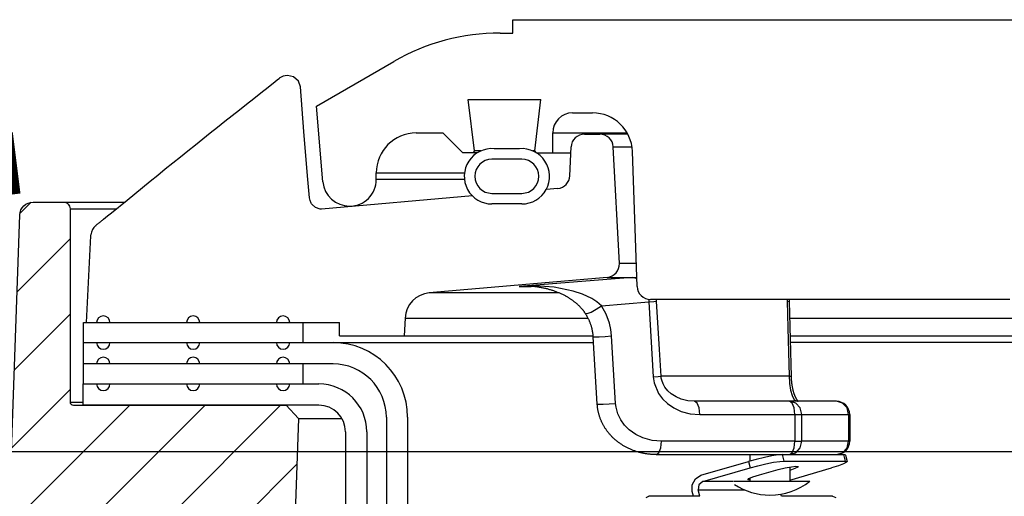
# Model space of a CAD drawing. Extents: x -169 to 7270, y -140 to 2984.
# Tile 277 of 656: x 1557.81 to 1562.43, y 983.81 to 986.04. Entities that reach past the tile are written whole.
import ezdxf

# ---------------------------------------------------------------- set-up
doc = ezdxf.new("R2010")
doc.units = 0
doc.header["$MEASUREMENT"] = 0
for name, color, linetype in [('CONCRETE-HATCH', 2, 'CONTINUOUS'), ('SPILL-BUCKET', 1, 'CONTINUOUS'), ('TANK-SLAB', 6, 'CONTINUOUS')]:
    doc.layers.add(name, color=color, linetype=linetype)
doc.layers.add('FREEZE-LINES', color=8, linetype='CONTINUOUS', plot=False)

msp = doc.modelspace()

# ---------------------------------------------------------------- hatches: boundary and pattern name
at = {"layer": 'CONCRETE-HATCH'}
h = msp.add_hatch(dxfattribs=at)
h.set_pattern_fill('AR-CONC', color=256, scale=2.67, style=0)
h.set_pattern_definition([(50, (-670.49, 12.002), (19.15085, -1.67548), [2.0025, -22.0275]), (355, (-670.49, 12.002), (-3.70466, 20.08353), [1.602, -17.622]), (100.45144, (-668.893, 11.862), (15.44619, 18.40805), [1.70186, -18.7205]), (46.1842, (-670.49, 17.342), (28.49534, -4.41936), [3.00375, -33.04125]), (96.6356, (-668.115, 16.974), (24.95547, 26.00897), [2.5528, -28.08076]), (351.1842, (-670.49, 17.342), (24.95547, 26.00897), [2.403, -26.433]), (21, (-667.82, 16.007), (15.93742, -10.74992), [2.0025, -22.0275]), (326, (-667.82, 16.007), (6.49652, 19.3615), [1.602, -17.622]), (71.45144, (-666.491, 15.111), (22.43394, 8.61158), [1.70186, -18.7205]), (37.5, (-670.489, 12.002), (0.324668, 8.888266), [0, -17.4084, 0, -17.889, 0, -17.68875]), (7.5, (-670.489, 12.002), (7.023957, 10.530793), [0, -10.1994, 0, -17.0079, 0, -6.74175]), (327.5, (-676.4434, 12.002), (14.25306, -0.602215), [0, -6.675, 0, -20.826, 0, -27.6345]), (317.5, (-679.113, 12.002), (15.57107, 2.6728), [0, -8.6775, 0, -13.8306, 0, -19.6245])])
h.paths.add_polyline_path([(1547.46353, 984.84368), (1557.95874, 984.84368), (1557.95874, 978.19533), (1547.46353, 978.19533)])
at = {"layer": 'SPILL-BUCKET'}
h = msp.add_hatch(dxfattribs=at)
h.set_pattern_fill('ANSI31', scale=2, style=0)
h.set_pattern_definition([(45, (6674.2772, -316.10631), (-0.176776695, 0.176776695), [])])
edge = h.paths.add_edge_path()
edge.add_line((1559.06314, 984.23294), (1559.12135, 984.17052))
edge.add_line((1559.12135, 984.17052), (1559.07189, 982.75407))
edge.add_line((1559.07189, 982.75407), (1558.74658, 982.75407))
edge.add_line((1558.74658, 982.75407), (1558.72914, 983.25351))
edge.add_arc((1558.60425, 983.24919), 0.12496, 361.98144, 449.98139)
edge.add_line((1558.60429, 983.37415), (1557.81746, 983.37415))
edge.add_arc((1557.81744, 983.43663), 0.06248, 178.01926, 270.01928, ccw=False)
edge.add_line((1557.755, 983.43879), (1557.81389, 985.12513))
edge.add_arc((1557.87633, 985.12293), 0.06248, 449.98138, 537.98136, ccw=False)
edge.add_line((1557.87635, 985.18541), (1558.01818, 985.18541))
edge.add_arc((1558.01817, 985.15417), 0.03124, 359.98043, 449.98043, ccw=False)
edge.add_line((1558.04941, 985.15416), (1558.04941, 984.24793))
edge.add_arc((1558.06472, 984.24824), 0.01531, 181.18722, 271.18722)
edge.add_line((1558.06504, 984.23294), (1559.06314, 984.23294))

# ---------------------------------------------------------------- linework, layer by layer
at = {"layer": 'FREEZE-LINES', "linetype": 'Continuous'}
msp.add_line((1931.90631, 984.01471), (1465.74807, 984.01471), dxfattribs=at)
at = {"layer": 'SPILL-BUCKET', "linetype": 'Continuous'}
for p, q in [((1560.12612, 986.04108), (1564.31076, 986.04108)), ((1560.12612, 985.97862), (1560.12612, 986.04108)), ((1560.06763, 985.97862), (1560.12612, 985.97862)), ((1559.20487, 985.63511), (1559.56797, 985.84474)), ((1559.23588, 985.28071), (1559.20487, 985.63511)), ((1559.91757, 985.66634), (1560.25872, 985.66634)), ((1559.94715, 985.42541), (1559.91757, 985.66634)), ((1560.22914, 985.42541), (1560.25872, 985.66634)), ((1560.40718, 985.60388), (1560.50018, 985.60388)), ((1559.6733, 985.51019), (1559.79822, 985.51019)), ((1559.8919, 985.41651), (1559.79822, 985.51019)), ((1560.31349, 985.51019), (1560.32068, 985.51019)), ((1560.31349, 985.41651), (1560.31349, 985.51019)), ((1560.32068, 985.51019), (1560.34225, 985.51019)), ((1560.34225, 985.51019), (1560.37813, 985.51019)), ((1560.37813, 985.51019), (1560.66245, 985.51019)), ((1559.95945, 985.41651), (1559.8919, 985.41651)), ((1559.94715, 985.42541), (1559.93825, 985.41651)), ((1559.95441, 985.42541), (1559.94715, 985.42541)), ((1559.97617, 985.42541), (1559.95441, 985.42541)), ((1560.15794, 985.43606), (1560.03933, 985.43606)), ((1560.22914, 985.42541), (1560.2211, 985.42541)), ((1560.23804, 985.41651), (1560.22914, 985.42541)), ((1560.23783, 985.41651), (1560.39871, 985.41651)), ((1560.70955, 984.78975), (1560.68744, 985.42305)), ((1560.16859, 985.38653), (1560.02868, 985.38653)), ((1559.48593, 985.29159), (1559.48593, 985.32282)), ((1559.48593, 985.32282), (1559.49247, 985.32282)), ((1559.49246, 985.29159), (1559.48593, 985.29159)), ((1560.02868, 985.22664), (1560.16859, 985.22664)), ((1560.16859, 985.17667), (1560.02868, 985.17667)), ((1562.45788, 984.72948), (1560.77197, 984.72948))]:
    msp.add_line(p, q, dxfattribs=at)
at = {"layer": 'SPILL-BUCKET', "color": 1, "linetype": 'Continuous'}
for p, q in [((1559.09827, 985.77237), (1559.06977, 985.77935)), ((1559.12041, 985.75301), (1559.09827, 985.77237)), ((1558.97812, 985.7244), (1559.01133, 985.75045)), ((1559.01133, 985.75045), (1559.02131, 985.75826)), ((1559.02131, 985.75826), (1559.03128, 985.76606)), ((1559.13124, 985.72558), (1559.12041, 985.75301)), ((1559.14603, 985.51678), (1559.13124, 985.72558)), ((1558.91142, 985.6719), (1558.94494, 985.69831)), ((1558.94494, 985.69831), (1558.97812, 985.7244)), ((1558.84407, 985.6187), (1558.87792, 985.64547)), ((1558.87792, 985.64547), (1558.91142, 985.6719)), ((1558.77604, 985.56474), (1558.81024, 985.5919)), ((1558.81024, 985.5919), (1558.84407, 985.6187)), ((1558.74187, 985.53756), (1558.77604, 985.56474)), ((1558.67276, 985.48243), (1558.7073, 985.51001)), ((1558.7073, 985.51001), (1558.74187, 985.53756)), ((1559.16373, 985.30816), (1559.14603, 985.51678)), ((1560.46226, 985.50395), (1560.53528, 985.50395)), ((1558.60262, 985.42627), (1558.63767, 985.45436)), ((1558.63767, 985.45436), (1558.67276, 985.48243)), ((1558.56729, 985.3979), (1558.60262, 985.42627)), ((1560.39395, 985.30884), (1560.39986, 985.44421)), ((1560.62631, 984.89796), (1560.59765, 985.44476)), ((1558.4964, 985.34082), (1558.53199, 985.3695)), ((1558.53199, 985.3695), (1558.56729, 985.3979)), ((1558.42499, 985.2831), (1558.46084, 985.31211)), ((1558.46084, 985.31211), (1558.4964, 985.34082)), ((1558.38917, 985.25407), (1558.42499, 985.2831)), ((1559.17349, 985.20585), (1559.16373, 985.30816)), ((1558.31693, 985.19538), (1558.35303, 985.22474)), ((1558.35303, 985.22474), (1558.38917, 985.25407)), ((1560.337, 985.24934), (1560.28276, 985.2446)), ((1558.2441, 985.13599), (1558.31693, 985.19538)), ((1559.17566, 985.19303), (1559.17349, 985.20585)), ((1559.18084, 985.18074), (1559.17566, 985.19303)), ((1559.1827, 985.1777), (1559.18084, 985.18074)), ((1559.1848, 985.17472), (1559.1827, 985.1777)), ((1559.20042, 985.16033), (1559.1848, 985.17472)), ((1559.93718, 985.21436), (1559.22866, 985.15238)), ((1558.2255, 985.12078), (1558.2441, 985.13599)), ((1559.22264, 985.15246), (1559.20042, 985.16033)), ((1559.22866, 985.15238), (1559.22264, 985.15246)), ((1558.17202, 985.07715), (1558.1738, 985.07859)), ((1558.1738, 985.07859), (1558.17561, 985.08005)), ((1558.17561, 985.08005), (1558.17748, 985.08157)), ((1558.17748, 985.08157), (1558.17938, 985.08311)), ((1558.17938, 985.08311), (1558.18136, 985.08471)), ((1558.18136, 985.08471), (1558.18336, 985.08634)), ((1558.18336, 985.08634), (1558.18546, 985.08804)), ((1558.18546, 985.08804), (1558.18757, 985.08976)), ((1558.18757, 985.08976), (1558.18975, 985.09154)), ((1558.18975, 985.09154), (1558.19195, 985.09332)), ((1558.19195, 985.09332), (1558.19419, 985.09515)), ((1558.19419, 985.09515), (1558.19645, 985.09699)), ((1558.19645, 985.09699), (1558.19877, 985.09889)), ((1558.19877, 985.09889), (1558.20111, 985.1008)), ((1558.20111, 985.1008), (1558.20351, 985.10276)), ((1558.20351, 985.10276), (1558.20593, 985.10474)), ((1558.20593, 985.10474), (1558.20642, 985.10515)), ((1558.20642, 985.10515), (1558.20692, 985.10555)), ((1558.20691, 985.10555), (1558.2255, 985.12078)), ((1558.1475, 985.03144), (1558.14754, 985.03199)), ((1558.14754, 985.03199), (1558.14759, 985.03255)), ((1558.17059, 985.07599), (1558.1713, 985.07656)), ((1558.1713, 985.07656), (1558.17202, 985.07715)), ((1558.12748, 984.62017), (1558.14713, 985.02718)), ((1558.14713, 985.02718), (1558.14728, 985.02891)), ((1558.14728, 985.02891), (1558.14739, 985.03015)), ((1558.14739, 985.03015), (1558.1475, 985.03144)), ((1560.56938, 984.83247), (1559.73463, 984.75944)), ((1558.11187, 984.62017), (1559.31417, 984.62017)), ((1558.11187, 984.33287), (1558.11187, 984.62017)), ((1559.31417, 984.55771), (1559.31417, 984.62017)), ((1559.62078, 984.64154), (1559.61638, 984.55771)), ((1558.11187, 984.52649), (1559.28339, 984.52649)), ((1559.31417, 984.55771), (1559.61638, 984.55771)), ((1559.28339, 984.42655), (1558.11187, 984.42655)), ((1558.11185, 984.23294), (1558.11185, 984.33287)), ((1558.11185, 984.33287), (1559.21674, 984.33287)), ((1559.21674, 984.23294), (1558.11185, 984.23294)), ((1559.53322, 984.17672), (1559.53322, 983.74985)), ((1559.63315, 984.17672), (1559.63315, 983.74985)), ((1559.34165, 984.10802), (1559.34165, 969.91046)), ((1559.44159, 984.10802), (1559.44159, 969.91046))]:
    msp.add_line(p, q, dxfattribs=at)
at = {"layer": 'SPILL-BUCKET', "color": 7}
for p, q in [((1560.66579, 985.50395), (1560.53528, 985.50395)), ((1560.59765, 985.44476), (1560.68541, 985.44476)), ((1558.01818, 985.18541), (1558.30471, 985.18541)), ((1558.04941, 985.15418), (1558.26641, 985.15418)), ((1560.70574, 984.89796), (1560.62631, 984.89796)), ((1560.56938, 984.83247), (1560.70806, 984.83247)), ((1560.34322, 984.75944), (1559.73461, 984.75944)), ((1559.62078, 984.64154), (1560.47958, 984.64154)), ((1559.28339, 984.52649), (1560.50542, 984.52649)), ((1559.61638, 984.55771), (1560.50358, 984.55771)), ((1558.04941, 984.24793), (1558.11185, 984.24793)), ((1559.12135, 984.17052), (1559.3249, 984.17052))]:
    msp.add_line(p, q, dxfattribs=at)
at = {"layer": 'SPILL-BUCKET', "color": 7, "linetype": 'Continuous'}
for p, q in [((1559.49247, 985.32282), (1559.89979, 985.32282)), ((1559.89964, 985.29159), (1559.49246, 985.29159)), ((1559.14242, 984.52649), (1559.14242, 984.62017)), ((1561.42505, 984.64154), (1572.62326, 984.64154)), ((1561.42714, 984.55771), (1572.62766, 984.55771)), ((1572.7836, 984.52649), (1561.42746, 984.52649)), ((1559.14242, 984.33287), (1559.14242, 984.42655))]:
    msp.add_line(p, q, dxfattribs=at)
at = {"layer": 'SPILL-BUCKET', "color": 8, "linetype": 'Continuous'}
for p, q in [((1560.5279, 984.82001), (1560.15652, 984.79027)), ((1560.68628, 984.83247), (1560.5279, 984.82001)), ((1560.68628, 984.83247), (1560.69884, 984.83106)), ((1560.69884, 984.83106), (1560.70824, 984.82706)), ((1560.15709, 984.79031), (1560.15652, 984.79027)), ((1560.15652, 984.79027), (1560.15695, 984.7903)), ((1560.15652, 984.79027), (1560.18229, 984.79027)), ((1560.15695, 984.7903), (1560.1889, 984.79026)), ((1560.22923, 984.79248), (1560.15709, 984.79031)), ((1560.18229, 984.79027), (1560.21208, 984.79027)), ((1560.19116, 984.79116), (1560.18895, 984.79118)), ((1560.19336, 984.79113), (1560.19116, 984.79116)), ((1560.19759, 984.79102), (1560.19336, 984.79113)), ((1560.20183, 984.79085), (1560.19759, 984.79102)), ((1560.20606, 984.79065), (1560.20183, 984.79085)), ((1560.21029, 984.79041), (1560.20606, 984.79065)), ((1560.2145, 984.79012), (1560.21029, 984.79041)), ((1560.21873, 984.78979), (1560.2145, 984.79012)), ((1560.22293, 984.78942), (1560.21873, 984.78979)), ((1560.22714, 984.789), (1560.22293, 984.78942)), ((1560.23133, 984.78855), (1560.22714, 984.789)), ((1560.3199, 984.78597), (1560.22923, 984.79248)), ((1560.23553, 984.78804), (1560.23133, 984.78855)), ((1560.23956, 984.78752), (1560.23553, 984.78804)), ((1560.2436, 984.78696), (1560.23956, 984.78752)), ((1560.24786, 984.78633), (1560.2436, 984.78696)), ((1560.25212, 984.78564), (1560.24786, 984.78633)), ((1560.2563, 984.78493), (1560.25212, 984.78564)), ((1560.26049, 984.78418), (1560.2563, 984.78493)), ((1560.26459, 984.7834), (1560.26049, 984.78418)), ((1560.26869, 984.78258), (1560.26459, 984.7834)), ((1560.27271, 984.78173), (1560.26869, 984.78258)), ((1560.27673, 984.78084), (1560.27271, 984.78173)), ((1560.28067, 984.77993), (1560.27673, 984.78084)), ((1560.28461, 984.77897), (1560.28067, 984.77993)), ((1560.28849, 984.77799), (1560.28461, 984.77897)), ((1560.29236, 984.77697), (1560.28849, 984.77799)), ((1560.29617, 984.77592), (1560.29236, 984.77697)), ((1560.29998, 984.77483), (1560.29617, 984.77592)), ((1560.30373, 984.77372), (1560.29998, 984.77483)), ((1560.30747, 984.77257), (1560.30373, 984.77372)), ((1560.31116, 984.77139), (1560.30747, 984.77257)), ((1560.31485, 984.77018), (1560.31116, 984.77139)), ((1560.31849, 984.76894), (1560.31485, 984.77018)), ((1560.32213, 984.76766), (1560.31849, 984.76894)), ((1560.41011, 984.76771), (1560.3199, 984.78597)), ((1560.32571, 984.76636), (1560.32213, 984.76766)), ((1560.3293, 984.76503), (1560.32571, 984.76636)), ((1560.33302, 984.76359), (1560.3293, 984.76503)), ((1560.33675, 984.76212), (1560.33302, 984.76359)), ((1560.34024, 984.76069), (1560.33675, 984.76212)), ((1560.34374, 984.75922), (1560.34024, 984.76069)), ((1560.34714, 984.75776), (1560.34374, 984.75922)), ((1560.35054, 984.75625), (1560.34714, 984.75776)), ((1560.35386, 984.75474), (1560.35054, 984.75625)), ((1560.35718, 984.75319), (1560.35386, 984.75474)), ((1560.45383, 984.7531), (1560.41011, 984.76771)), ((1560.36041, 984.75163), (1560.35718, 984.75319)), ((1560.36364, 984.75004), (1560.36041, 984.75163)), ((1560.36678, 984.74845), (1560.36364, 984.75004)), ((1560.36993, 984.74682), (1560.36678, 984.74845)), ((1560.37299, 984.7452), (1560.36993, 984.74682)), ((1560.37605, 984.74353), (1560.37299, 984.7452)), ((1560.37869, 984.74206), (1560.37605, 984.74353)), ((1560.38133, 984.74056), (1560.37869, 984.74206)), ((1560.38387, 984.73908), (1560.38133, 984.74056)), ((1560.3864, 984.73758), (1560.38387, 984.73908)), ((1560.38932, 984.73581), (1560.3864, 984.73758)), ((1560.39223, 984.734), (1560.38932, 984.73581)), ((1560.39498, 984.73226), (1560.39223, 984.734)), ((1560.39773, 984.73048), (1560.39498, 984.73226)), ((1560.40033, 984.72875), (1560.39773, 984.73048)), ((1560.40292, 984.72698), (1560.40033, 984.72875)), ((1560.4054, 984.72526), (1560.40292, 984.72698)), ((1560.40786, 984.72351), (1560.4054, 984.72526)), ((1560.41023, 984.72179), (1560.40786, 984.72351)), ((1560.41259, 984.72003), (1560.41023, 984.72179)), ((1560.41486, 984.7183), (1560.41259, 984.72003)), ((1560.41712, 984.71655), (1560.41486, 984.7183)), ((1560.41932, 984.71481), (1560.41712, 984.71655)), ((1560.4215, 984.71303), (1560.41932, 984.71481)), ((1560.42346, 984.71141), (1560.4215, 984.71303)), ((1560.42542, 984.70976), (1560.42346, 984.71141)), ((1560.4273, 984.70814), (1560.42542, 984.70976)), ((1560.49647, 984.73311), (1560.45383, 984.7531)), ((1560.52013, 984.71804), (1560.49647, 984.73311)), ((1560.54177, 984.6996), (1560.52013, 984.71804)), ((1560.54177, 984.6996), (1560.76438, 984.71701)), ((1560.76304, 984.73012), (1560.76386, 984.72394)), ((1560.76386, 984.72394), (1560.76438, 984.71701)), ((1560.76438, 984.71701), (1560.78772, 984.71884)), ((1560.76438, 984.71701), (1560.78555, 984.36633)), ((1560.78772, 984.71884), (1560.80097, 984.72028)), ((1560.80097, 984.72028), (1560.80004, 984.72927)), ((1560.81459, 984.49424), (1560.80097, 984.72028)), ((1561.41413, 984.72946), (1561.41421, 984.72028)), ((1561.41421, 984.72028), (1561.42084, 984.71952)), ((1561.41421, 984.72028), (1561.41735, 984.59563)), ((1561.42084, 984.71952), (1561.42313, 984.71857)), ((1561.42307, 984.72717), (1561.42306, 984.72507)), ((1561.42306, 984.72507), (1561.42306, 984.72297)), ((1561.42306, 984.72297), (1561.42308, 984.72087)), ((1561.42311, 984.72948), (1561.42307, 984.72717)), ((1561.42308, 984.72087), (1561.42312, 984.71876)), ((1561.42312, 984.71876), (1561.42313, 984.71867)), ((1561.42313, 984.71867), (1561.42313, 984.71857)), ((1561.42313, 984.71857), (1561.42751, 984.54323)), ((1560.42918, 984.7065), (1560.4273, 984.70814)), ((1560.43131, 984.7046), (1560.42918, 984.7065)), ((1560.43343, 984.70266), (1560.43131, 984.7046)), ((1560.4354, 984.70083), (1560.43343, 984.70266)), ((1560.43735, 984.69896), (1560.4354, 984.70083)), ((1560.43917, 984.69719), (1560.43735, 984.69896)), ((1560.44098, 984.69538), (1560.43917, 984.69719)), ((1560.44268, 984.69365), (1560.44098, 984.69538)), ((1560.44437, 984.69189), (1560.44268, 984.69365)), ((1560.44596, 984.6902), (1560.44437, 984.69189)), ((1560.44755, 984.68848), (1560.44596, 984.6902)), ((1560.44905, 984.68681), (1560.44755, 984.68848)), ((1560.45054, 984.68511), (1560.44905, 984.68681)), ((1560.45196, 984.68346), (1560.45054, 984.68511)), ((1560.45338, 984.68177), (1560.45196, 984.68346)), ((1560.45473, 984.68013), (1560.45338, 984.68177)), ((1560.45607, 984.67846), (1560.45473, 984.68013)), ((1560.45737, 984.67682), (1560.45607, 984.67846)), ((1560.45865, 984.67516), (1560.45737, 984.67682)), ((1560.45988, 984.67351), (1560.45865, 984.67516)), ((1560.46111, 984.67185), (1560.45988, 984.67351)), ((1560.46231, 984.67018), (1560.46111, 984.67185)), ((1560.4635, 984.66848), (1560.46231, 984.67018)), ((1560.46465, 984.66683), (1560.4635, 984.66848)), ((1560.46578, 984.66513), (1560.46465, 984.66683)), ((1560.46581, 984.66509), (1560.46578, 984.66513)), ((1560.46584, 984.66505), (1560.46581, 984.66509)), ((1560.46606, 984.6647), (1560.46583, 984.66504)), ((1560.46584, 984.66505), (1560.4751, 984.66355)), ((1560.46629, 984.66436), (1560.46606, 984.6647)), ((1560.468, 984.66175), (1560.46629, 984.66436)), ((1560.4751, 984.66355), (1560.49377, 984.67)), ((1560.49377, 984.67), (1560.51776, 984.68297)), ((1560.51776, 984.68297), (1560.54177, 984.6996)), ((1560.56419, 984.65956), (1560.54177, 984.6996)), ((1560.46967, 984.6591), (1560.468, 984.66175)), ((1560.47132, 984.65641), (1560.46967, 984.6591)), ((1560.47294, 984.6537), (1560.47132, 984.65641)), ((1560.4745, 984.65099), (1560.47294, 984.6537)), ((1560.47604, 984.64825), (1560.4745, 984.65099)), ((1560.47752, 984.64553), (1560.47604, 984.64825)), ((1560.47897, 984.64278), (1560.47752, 984.64553)), ((1560.48037, 984.64003), (1560.47897, 984.64278)), ((1560.48174, 984.63727), (1560.48037, 984.64003)), ((1560.48306, 984.63451), (1560.48174, 984.63727)), ((1560.48434, 984.63173), (1560.48306, 984.63451)), ((1560.48558, 984.62895), (1560.48434, 984.63173)), ((1560.48679, 984.62614), (1560.48558, 984.62895)), ((1560.48793, 984.62337), (1560.48679, 984.62614)), ((1560.48905, 984.62058), (1560.48793, 984.62337)), ((1560.49012, 984.61778), (1560.48905, 984.62058)), ((1560.49116, 984.61496), (1560.49012, 984.61778)), ((1560.57989, 984.61728), (1560.56419, 984.65956)), ((1560.58661, 984.58762), (1560.57989, 984.61728)), ((1560.49216, 984.61212), (1560.49116, 984.61496)), ((1560.49312, 984.60928), (1560.49216, 984.61212)), ((1560.49404, 984.60643), (1560.49312, 984.60928)), ((1560.49493, 984.60356), (1560.49404, 984.60643)), ((1560.49577, 984.60071), (1560.49493, 984.60356)), ((1560.49657, 984.59785), (1560.49577, 984.60071)), ((1560.49732, 984.595), (1560.49657, 984.59785)), ((1560.49804, 984.59214), (1560.49732, 984.595)), ((1560.49872, 984.58927), (1560.49804, 984.59214)), ((1560.49935, 984.58639), (1560.49872, 984.58927)), ((1560.49995, 984.58352), (1560.49935, 984.58639)), ((1560.50051, 984.58063), (1560.49995, 984.58352)), ((1560.50103, 984.57776), (1560.50051, 984.58063)), ((1560.50151, 984.57487), (1560.50103, 984.57776)), ((1560.50194, 984.57199), (1560.50151, 984.57487)), ((1560.50234, 984.56911), (1560.50194, 984.57199)), ((1560.59002, 984.55774), (1560.58661, 984.58762)), ((1561.41735, 984.59563), (1561.42306, 984.3696)), ((1560.5027, 984.56622), (1560.50234, 984.56911)), ((1560.50302, 984.56333), (1560.5027, 984.56622)), ((1560.5033, 984.56043), (1560.50302, 984.56333)), ((1560.50353, 984.55753), (1560.5033, 984.56043)), ((1560.50365, 984.55578), (1560.50353, 984.55753)), ((1560.50375, 984.55403), (1560.50365, 984.55578)), ((1560.50377, 984.55403), (1560.51118, 984.55374)), ((1560.51318, 984.39587), (1560.50378, 984.55403)), ((1560.51118, 984.55374), (1560.53154, 984.5544)), ((1560.53154, 984.5544), (1560.56007, 984.55585)), ((1560.56007, 984.55585), (1560.59002, 984.55774)), ((1560.60884, 984.24141), (1560.59002, 984.55774)), ((1561.42751, 984.54323), (1561.4319, 984.36789)), ((1560.8221, 984.3696), (1560.81459, 984.49424)), ((1560.5226, 984.2377), (1560.51318, 984.39587)), ((1560.78555, 984.36633), (1560.80884, 984.36815)), ((1560.78555, 984.36633), (1560.78976, 984.33807)), ((1560.80884, 984.36815), (1560.8221, 984.3696)), ((1560.89281, 984.3696), (1560.8221, 984.3696)), ((1560.82319, 984.36001), (1560.8221, 984.3696)), ((1560.82513, 984.35076), (1560.82319, 984.36001)), ((1560.83144, 984.33299), (1560.82513, 984.35076)), ((1560.97558, 984.3696), (1560.89281, 984.3696)), ((1561.07023, 984.3696), (1560.97558, 984.3696)), ((1561.17652, 984.3696), (1561.07023, 984.3696)), ((1561.29422, 984.3696), (1561.17652, 984.3696)), ((1561.42306, 984.3696), (1561.29422, 984.3696)), ((1561.42306, 984.3696), (1561.42467, 984.33891)), ((1561.42306, 984.3696), (1561.42963, 984.36883)), ((1561.42963, 984.36883), (1561.43189, 984.36789)), ((1561.4319, 984.36789), (1561.43193, 984.36661)), ((1561.43193, 984.36661), (1561.43197, 984.36534)), ((1561.43197, 984.36534), (1561.43205, 984.36313)), ((1561.43205, 984.36313), (1561.43214, 984.36093)), ((1561.43214, 984.36093), (1561.43225, 984.35874)), ((1561.43225, 984.35874), (1561.43237, 984.35655)), ((1561.43237, 984.35655), (1561.43251, 984.35438)), ((1561.43251, 984.35438), (1561.43267, 984.35222)), ((1561.43267, 984.35222), (1561.43283, 984.35006)), ((1561.43283, 984.35006), (1561.43301, 984.34791)), ((1561.43301, 984.34791), (1561.43321, 984.34576)), ((1561.43321, 984.34576), (1561.43341, 984.34362)), ((1561.43341, 984.34362), (1561.43364, 984.34148)), ((1561.43364, 984.34148), (1561.43388, 984.33936)), ((1561.43388, 984.33936), (1561.43413, 984.33723)), ((1560.78976, 984.33807), (1560.81059, 984.28813)), ((1560.84009, 984.31747), (1560.83144, 984.33299)), ((1560.85393, 984.30021), (1560.84009, 984.31747)), ((1560.86951, 984.28625), (1560.85393, 984.30021)), ((1561.42467, 984.33891), (1561.42514, 984.33411)), ((1561.42514, 984.33411), (1561.42981, 984.3036)), ((1561.42981, 984.3036), (1561.4369, 984.2782)), ((1561.43413, 984.33723), (1561.4344, 984.33512)), ((1561.4344, 984.33512), (1561.43467, 984.33307)), ((1561.43467, 984.33307), (1561.43495, 984.33103)), ((1561.43495, 984.33103), (1561.43526, 984.32893)), ((1561.43526, 984.32893), (1561.43559, 984.32685)), ((1561.43559, 984.32685), (1561.43592, 984.32478)), ((1561.43592, 984.32478), (1561.43627, 984.32273)), ((1561.43627, 984.32273), (1561.43663, 984.32072)), ((1561.43663, 984.32072), (1561.437, 984.31874)), ((1561.437, 984.31874), (1561.43737, 984.3168)), ((1561.43737, 984.3168), (1561.43776, 984.31488)), ((1561.43776, 984.31488), (1561.43816, 984.31297)), ((1561.43816, 984.31297), (1561.43857, 984.31108)), ((1561.43857, 984.31108), (1561.43899, 984.30918)), ((1561.43899, 984.30918), (1561.43943, 984.30731)), ((1561.43943, 984.30731), (1561.43988, 984.30544)), ((1561.43988, 984.30544), (1561.44034, 984.30361)), ((1561.44034, 984.30361), (1561.44081, 984.30179)), ((1561.44081, 984.30179), (1561.4413, 984.29999)), ((1561.4413, 984.29999), (1561.44179, 984.29821)), ((1561.44179, 984.29821), (1561.44229, 984.29646)), ((1561.44229, 984.29646), (1561.4428, 984.29472)), ((1561.4428, 984.29472), (1561.44332, 984.29301)), ((1561.44332, 984.29301), (1561.44385, 984.29132)), ((1560.81059, 984.28813), (1560.82925, 984.26293)), ((1560.82925, 984.26293), (1560.85146, 984.24131)), ((1560.89262, 984.27158), (1560.86951, 984.28625)), ((1560.91675, 984.26134), (1560.89262, 984.27158)), ((1560.94815, 984.25365), (1560.91675, 984.26134)), ((1560.97953, 984.25122), (1560.94815, 984.25365)), ((1561.42502, 984.25122), (1560.97953, 984.25122)), ((1560.99148, 984.24285), (1560.97953, 984.25122)), ((1561.64423, 984.25122), (1561.42502, 984.25122)), ((1561.43697, 984.24285), (1561.42502, 984.25122)), ((1561.45387, 984.24285), (1561.42502, 984.25122)), ((1561.4369, 984.2782), (1561.447, 984.25892)), ((1561.44385, 984.29132), (1561.44439, 984.28966)), ((1561.44439, 984.28966), (1561.44494, 984.28802)), ((1561.44494, 984.28802), (1561.4455, 984.28642)), ((1561.4455, 984.28642), (1561.44606, 984.28483)), ((1561.44606, 984.28483), (1561.44663, 984.28327)), ((1561.44663, 984.28327), (1561.4472, 984.28174)), ((1561.447, 984.25892), (1561.45971, 984.25122)), ((1561.4472, 984.28174), (1561.44778, 984.28025)), ((1561.44778, 984.28025), (1561.44837, 984.27878)), ((1561.44837, 984.27878), (1561.44896, 984.27734)), ((1561.44896, 984.27734), (1561.44955, 984.27594)), ((1561.44955, 984.27594), (1561.45015, 984.27457)), ((1561.45015, 984.27457), (1561.45075, 984.27322)), ((1561.45075, 984.27322), (1561.45135, 984.27192)), ((1561.45135, 984.27192), (1561.45195, 984.27065)), ((1561.45195, 984.27065), (1561.45255, 984.26943)), ((1561.45255, 984.26943), (1561.45314, 984.26823)), ((1561.45314, 984.26823), (1561.45374, 984.26707)), ((1561.45374, 984.26707), (1561.45433, 984.26596)), ((1561.45433, 984.26596), (1561.45491, 984.26488)), ((1561.45491, 984.26488), (1561.45549, 984.26385)), ((1561.45549, 984.26385), (1561.45607, 984.26286)), ((1561.45607, 984.26286), (1561.45663, 984.2619)), ((1561.45663, 984.2619), (1561.45718, 984.26099)), ((1561.45718, 984.26099), (1561.45773, 984.26013)), ((1561.45773, 984.26013), (1561.45826, 984.25931)), ((1561.45826, 984.25931), (1561.45877, 984.25853)), ((1561.45877, 984.25853), (1561.45928, 984.25779)), ((1561.45928, 984.25779), (1561.45978, 984.25708)), ((1561.45978, 984.25708), (1561.46028, 984.25639)), ((1561.46028, 984.25639), (1561.46078, 984.25572)), ((1561.46078, 984.25572), (1561.46126, 984.2551)), ((1561.46126, 984.2551), (1561.46173, 984.2545)), ((1561.46173, 984.2545), (1561.46218, 984.25395)), ((1561.46218, 984.25395), (1561.46262, 984.25343)), ((1561.46262, 984.25343), (1561.46303, 984.25295)), ((1561.46303, 984.25295), (1561.46343, 984.25251)), ((1561.46343, 984.25251), (1561.46381, 984.25211)), ((1561.46381, 984.25211), (1561.46417, 984.25173)), ((1561.46417, 984.25173), (1561.4645, 984.2514)), ((1561.4645, 984.2514), (1561.4647, 984.2512)), ((1561.67309, 984.24285), (1561.64423, 984.25122)), ((1560.52259, 984.2377), (1560.52999, 984.23742)), ((1560.52268, 984.23644), (1560.52261, 984.2377)), ((1560.52276, 984.23518), (1560.52268, 984.23644)), ((1560.52299, 984.23206), (1560.52276, 984.23518)), ((1560.52329, 984.22893), (1560.52299, 984.23206)), ((1560.52362, 984.2258), (1560.52329, 984.22893)), ((1560.52399, 984.22267), (1560.52362, 984.2258)), ((1560.52441, 984.21954), (1560.52399, 984.22267)), ((1560.52487, 984.21642), (1560.52441, 984.21954)), ((1560.52537, 984.2133), (1560.52487, 984.21642)), ((1560.52592, 984.21019), (1560.52537, 984.2133)), ((1560.52651, 984.20708), (1560.52592, 984.21019)), ((1560.52715, 984.20397), (1560.52651, 984.20708)), ((1560.52783, 984.20087), (1560.52715, 984.20397)), ((1560.52855, 984.19779), (1560.52783, 984.20087)), ((1560.52999, 984.23742), (1560.55036, 984.23807)), ((1560.55036, 984.23807), (1560.57888, 984.23952)), ((1560.57888, 984.23952), (1560.60884, 984.24141)), ((1560.61079, 984.22409), (1560.60884, 984.24141)), ((1560.61913, 984.19299), (1560.61079, 984.22409)), ((1560.85146, 984.24131), (1560.88229, 984.21999)), ((1560.88229, 984.21999), (1560.91688, 984.20394)), ((1560.91688, 984.20394), (1560.95899, 984.19263)), ((1561.00023, 984.21999), (1560.99148, 984.24285)), ((1561.00343, 984.18876), (1561.00023, 984.21999)), ((1561.44572, 984.21999), (1561.43697, 984.24285)), ((1561.44892, 984.18876), (1561.44572, 984.21999)), ((1561.47499, 984.21999), (1561.45387, 984.24285)), ((1561.48272, 984.18876), (1561.47499, 984.21999)), ((1561.69421, 984.21999), (1561.67309, 984.24285)), ((1561.70194, 984.18876), (1561.69421, 984.21999)), ((1560.52931, 984.1947), (1560.52855, 984.19779)), ((1560.53012, 984.19163), (1560.52931, 984.1947)), ((1560.53097, 984.18857), (1560.53012, 984.19163)), ((1560.53186, 984.18551), (1560.53097, 984.18857)), ((1560.5328, 984.18246), (1560.53186, 984.18551)), ((1560.53378, 984.17942), (1560.5328, 984.18246)), ((1560.5348, 984.1764), (1560.53378, 984.17942)), ((1560.53586, 984.17339), (1560.5348, 984.1764)), ((1560.53697, 984.17038), (1560.53586, 984.17339)), ((1560.53812, 984.16739), (1560.53697, 984.17038)), ((1560.5393, 984.16441), (1560.53812, 984.16739)), ((1560.54054, 984.16146), (1560.5393, 984.16441)), ((1560.5418, 984.15852), (1560.54054, 984.16146)), ((1560.54311, 984.15561), (1560.5418, 984.15852)), ((1560.54446, 984.15269), (1560.54311, 984.15561)), ((1560.63291, 984.16422), (1560.61913, 984.19299)), ((1560.65116, 984.13886), (1560.63291, 984.16422)), ((1560.95899, 984.19263), (1561.00343, 984.18876)), ((1561.00343, 984.18876), (1561.44892, 984.18876)), ((1561.44892, 984.18876), (1561.44892, 984.06385)), ((1561.44892, 984.18876), (1561.46919, 984.18876)), ((1561.46919, 984.18876), (1561.48272, 984.18876)), ((1561.48272, 984.06385), (1561.48272, 984.18876)), ((1561.48272, 984.18876), (1561.70194, 984.18876)), ((1561.70194, 984.18876), (1561.70194, 984.06385)), ((1561.70194, 984.18876), (1561.70549, 984.18876)), ((1561.70549, 984.18876), (1561.70669, 984.18876)), ((1561.70669, 984.18876), (1561.70669, 984.06385)), ((1560.54585, 984.1498), (1560.54446, 984.15269)), ((1560.54729, 984.1469), (1560.54585, 984.1498)), ((1560.54878, 984.14401), (1560.54729, 984.1469)), ((1560.55031, 984.14113), (1560.54878, 984.14401)), ((1560.55188, 984.13827), (1560.55031, 984.14113)), ((1560.55349, 984.13543), (1560.55188, 984.13827)), ((1560.55515, 984.1326), (1560.55349, 984.13543)), ((1560.55684, 984.1298), (1560.55515, 984.1326)), ((1560.55857, 984.12702), (1560.55684, 984.1298)), ((1560.56033, 984.12426), (1560.55857, 984.12702)), ((1560.56214, 984.12153), (1560.56033, 984.12426)), ((1560.564, 984.11878), (1560.56214, 984.12153)), ((1560.5659, 984.11607), (1560.564, 984.11878)), ((1560.56783, 984.11337), (1560.5659, 984.11607)), ((1560.5698, 984.11071), (1560.56783, 984.11337)), ((1560.57182, 984.10806), (1560.5698, 984.11071)), ((1560.57387, 984.10544), (1560.57182, 984.10806)), ((1560.673, 984.11705), (1560.65116, 984.13886)), ((1560.70387, 984.09522), (1560.673, 984.11705)), ((1560.57596, 984.10284), (1560.57387, 984.10544)), ((1560.57808, 984.10026), (1560.57596, 984.10284)), ((1560.58026, 984.0977), (1560.57808, 984.10026)), ((1560.58246, 984.09517), (1560.58026, 984.0977)), ((1560.58468, 984.09269), (1560.58246, 984.09517)), ((1560.58693, 984.09025), (1560.58468, 984.09269)), ((1560.58924, 984.08779), (1560.58693, 984.09025)), ((1560.59158, 984.08537), (1560.58924, 984.08779)), ((1560.59398, 984.08296), (1560.59158, 984.08537)), ((1560.5964, 984.08059), (1560.59398, 984.08296)), ((1560.59887, 984.07823), (1560.5964, 984.08059)), ((1560.60138, 984.0759), (1560.59887, 984.07823)), ((1560.60393, 984.07359), (1560.60138, 984.0759)), ((1560.60651, 984.07131), (1560.60393, 984.07359)), ((1560.60913, 984.06906), (1560.60651, 984.07131)), ((1560.61178, 984.06684), (1560.60913, 984.06906)), ((1560.61447, 984.06464), (1560.61178, 984.06684)), ((1560.61719, 984.06248), (1560.61447, 984.06464)), ((1560.61995, 984.06035), (1560.61719, 984.06248)), ((1560.73676, 984.07956), (1560.70387, 984.09522)), ((1560.78003, 984.06763), (1560.73676, 984.07956)), ((1560.82331, 984.06385), (1560.78003, 984.06763)), ((1560.82011, 984.03262), (1560.82331, 984.06385)), ((1561.44892, 984.06385), (1560.82331, 984.06385)), ((1561.44572, 984.03262), (1561.44892, 984.06385)), ((1561.44892, 984.06385), (1561.46919, 984.06385)), ((1561.46919, 984.06385), (1561.48272, 984.06385)), ((1561.47499, 984.03262), (1561.48272, 984.06385)), ((1561.70194, 984.06385), (1561.48272, 984.06385)), ((1561.69421, 984.03262), (1561.70194, 984.06385)), ((1561.70194, 984.06385), (1561.70549, 984.06385)), ((1561.70549, 984.06385), (1561.70669, 984.06385)), ((1560.62274, 984.05825), (1560.61995, 984.06035)), ((1560.62556, 984.05618), (1560.62274, 984.05825)), ((1560.62841, 984.05415), (1560.62556, 984.05618)), ((1560.63129, 984.05214), (1560.62841, 984.05415)), ((1560.63419, 984.05018), (1560.63129, 984.05214)), ((1560.63712, 984.04826), (1560.63419, 984.05018)), ((1560.64008, 984.04637), (1560.63712, 984.04826)), ((1560.64308, 984.0445), (1560.64008, 984.04637)), ((1560.6461, 984.04268), (1560.64308, 984.0445)), ((1560.64916, 984.04089), (1560.6461, 984.04268)), ((1560.65225, 984.03913), (1560.64916, 984.04089)), ((1560.65537, 984.0374), (1560.65225, 984.03913)), ((1560.65851, 984.03572), (1560.65537, 984.0374)), ((1560.66169, 984.03406), (1560.65851, 984.03572)), ((1560.6649, 984.03245), (1560.66169, 984.03406)), ((1560.66813, 984.03087), (1560.6649, 984.03245)), ((1560.67139, 984.02933), (1560.66813, 984.03087)), ((1560.67468, 984.02782), (1560.67139, 984.02933)), ((1560.67799, 984.02635), (1560.67468, 984.02782)), ((1560.68133, 984.02492), (1560.67799, 984.02635)), ((1560.68468, 984.02353), (1560.68133, 984.02492)), ((1560.68807, 984.02218), (1560.68468, 984.02353)), ((1560.69146, 984.02087), (1560.68807, 984.02218)), ((1560.69489, 984.01961), (1560.69146, 984.02087)), ((1560.69832, 984.01838), (1560.69489, 984.01961)), ((1560.70179, 984.01719), (1560.69832, 984.01838)), ((1560.70527, 984.01605), (1560.70179, 984.01719)), ((1560.7088, 984.01494), (1560.70527, 984.01605)), ((1560.81136, 984.00976), (1560.82011, 984.03262)), ((1561.43697, 984.00976), (1561.44572, 984.03262)), ((1561.45387, 984.00976), (1561.47499, 984.03262)), ((1561.67309, 984.00976), (1561.69421, 984.03262)), ((1560.71234, 984.01387), (1560.7088, 984.01494)), ((1560.71589, 984.01284), (1560.71234, 984.01387)), ((1560.71945, 984.01186), (1560.71589, 984.01284)), ((1560.72302, 984.01093), (1560.71945, 984.01186)), ((1560.7266, 984.01003), (1560.72302, 984.01093)), ((1560.73021, 984.00918), (1560.7266, 984.01003)), ((1560.73382, 984.00838), (1560.73021, 984.00918)), ((1560.73745, 984.00761), (1560.73382, 984.00838)), ((1560.74108, 984.00689), (1560.73745, 984.00761)), ((1560.74474, 984.00622), (1560.74108, 984.00689)), ((1560.7484, 984.00558), (1560.74474, 984.00622)), ((1560.75209, 984.00499), (1560.7484, 984.00558)), ((1560.75578, 984.00445), (1560.75209, 984.00499)), ((1560.7595, 984.00395), (1560.75578, 984.00445)), ((1560.76322, 984.00349), (1560.7595, 984.00395)), ((1560.76692, 984.00308), (1560.76322, 984.00349)), ((1560.77063, 984.00272), (1560.76692, 984.00308)), ((1560.77435, 984.0024), (1560.77063, 984.00272)), ((1560.77806, 984.00212), (1560.77435, 984.0024)), ((1560.78181, 984.00189), (1560.77806, 984.00212)), ((1560.78556, 984.0017), (1560.78181, 984.00189)), ((1560.78932, 984.00155), (1560.78556, 984.0017)), ((1560.79308, 984.00146), (1560.78932, 984.00155)), ((1560.79551, 984.00143), (1560.79308, 984.00146)), ((1560.79793, 984.00142), (1560.79551, 984.00143)), ((1560.79941, 984.00139), (1560.81136, 984.00976)), ((1560.79941, 984.00139), (1561.39122, 984.00139)), ((1561.26873, 983.97905), (1561.23194, 983.96906)), ((1561.23923, 983.97115), (1561.23923, 984.00139)), ((1561.3066, 983.98806), (1561.26873, 983.97905)), ((1561.34183, 983.99522), (1561.3066, 983.98806)), ((1561.37099, 983.99981), (1561.34183, 983.99522)), ((1561.3493, 983.96505), (1561.37846, 983.96964)), ((1561.39122, 984.00139), (1561.37099, 983.99981)), ((1561.37846, 983.96964), (1561.39869, 983.97122)), ((1561.39869, 983.97122), (1561.39122, 984.00139)), ((1561.39122, 984.00139), (1561.67804, 984.00139)), ((1561.39869, 983.97122), (1561.68551, 983.97122)), ((1561.42502, 984.00139), (1561.45387, 984.00976)), ((1561.42502, 984.00139), (1561.43697, 984.00976)), ((1561.42502, 984.00139), (1561.64423, 984.00139)), ((1561.64423, 984.00139), (1561.67309, 984.00976)), ((1561.68507, 984.00081), (1561.67804, 984.00139)), ((1561.67804, 984.00139), (1561.68551, 983.97122)), ((1561.68782, 983.99908), (1561.68507, 984.00081)), ((1561.68551, 983.97122), (1561.69482, 983.96964)), ((1561.68782, 983.99908), (1561.69529, 983.96891)), ((1561.69482, 983.96964), (1561.69231, 983.96505)), ((1561.009, 983.9044), (1561.23194, 983.96906)), ((1561.01713, 983.87443), (1561.23941, 983.93889)), ((1561.23194, 983.96906), (1561.23941, 983.93889)), ((1561.23941, 983.93889), (1561.2762, 983.94889)), ((1561.2762, 983.94889), (1561.31406, 983.9579)), ((1561.31406, 983.9579), (1561.3493, 983.96505)), ((1561.33903, 983.92273), (1561.37156, 983.93147)), ((1561.37156, 983.93147), (1561.40454, 983.93903)), ((1561.40454, 983.93903), (1561.43353, 983.9444)), ((1561.42611, 983.94317), (1561.42611, 983.87648)), ((1561.42611, 983.88213), (1561.62183, 983.93889)), ((1561.44975, 983.93564), (1561.42611, 983.92738)), ((1561.43353, 983.9444), (1561.45465, 983.94686)), ((1561.46334, 983.94217), (1561.44975, 983.93564)), ((1561.45465, 983.94686), (1561.46505, 983.94609)), ((1561.46505, 983.94609), (1561.46334, 983.94217)), ((1561.65394, 983.94889), (1561.62183, 983.93889)), ((1561.67823, 983.9579), (1561.65394, 983.94889)), ((1561.69231, 983.96505), (1561.67823, 983.9579)), ((1560.96819, 983.86023), (1560.98313, 983.88823)), ((1560.98313, 983.88823), (1561.009, 983.9044)), ((1561.22849, 983.88357), (1561.2332, 983.88864)), ((1561.23923, 983.88242), (1561.22849, 983.88357)), ((1561.2332, 983.88864), (1561.25257, 983.89677)), ((1561.23923, 983.87648), (1561.23923, 983.89155)), ((1561.25257, 983.89677), (1561.2833, 983.90656)), ((1561.2833, 983.90656), (1561.33903, 983.92273)), ((1560.96819, 983.82791), (1560.96819, 983.86023)), ((1560.99961, 983.85988), (1560.99673, 983.83618)), ((1561.0042, 983.80602), (1560.99673, 983.83618)), ((1560.99673, 983.83618), (1561.21299, 983.83618)), ((1561.01713, 983.87443), (1560.99961, 983.85988)), ((1561.15991, 983.87443), (1561.01713, 983.87443)), ((1561.16266, 983.87648), (1561.18992, 983.87648)), ((1561.18992, 983.87648), (1561.22758, 983.87648)), ((1561.22758, 983.87648), (1561.2729, 983.87648)), ((1561.2729, 983.87648), (1561.32258, 983.87648)), ((1561.32258, 983.87648), (1561.37299, 983.87648)), ((1561.37299, 983.87648), (1561.42047, 983.87648)), ((1561.42047, 983.87648), (1561.46155, 983.87648)), ((1561.46155, 983.87648), (1561.49323, 983.87648)), ((1561.49323, 983.87648), (1561.51321, 983.87648)), ((1561.51321, 983.87648), (1561.52004, 983.87648)), ((1560.75188, 983.80011), (1560.76519, 983.80602)), ((1561.0042, 983.80602), (1560.76519, 983.80602)), ((1560.97361, 983.80602), (1560.96819, 983.82791)), ((1561.38662, 983.80602), (1561.38417, 983.81593)), ((1561.62563, 983.80602), (1561.38662, 983.80602)), ((1561.62563, 983.80602), (1561.64187, 983.80011))]:
    msp.add_line(p, q, dxfattribs=at)
at = {"layer": 'SPILL-BUCKET', "color": 2, "linetype": 'Continuous'}
msp.add_lwpolyline([(1559.06314, 984.23294), (1559.12135, 984.17052), (1559.07189, 982.75407), (1558.74658, 982.75407), (1558.72914, 983.25351, 0.404026), (1558.60429, 983.37415), (1557.81746, 983.37415, -0.4244749), (1557.755, 983.43879), (1557.81389, 985.12513, -0.4040261), (1557.87635, 985.18541), (1558.01818, 985.18541, -0.4142136), (1558.04941, 985.15416), (1558.04941, 984.24793, 0.4142136), (1558.06504, 984.23294), (1559.06314, 984.23294)], format="xyb", dxfattribs=at)
at = {"layer": 'SPILL-BUCKET', "linetype": 'Continuous'}
for centre, radius, start, end in [((1560.06763, 984.97931), 0.99932, 90, 120), ((1560.40718, 985.51019), 0.09369, 90, 180), ((1560.50018, 985.41651), 0.18737, 2, 90), ((1559.6733, 985.32282), 0.18737, 90, 180), ((1560.02868, 985.30658), 0.12991, 85.29948, 270), ((1560.16859, 985.30658), 0.12991, 270, 94.70052), ((1560.02868, 985.30658), 0.07995, 90, 270), ((1560.16859, 985.30658), 0.07995, 270, 90), ((1559.36032, 985.29159), 0.12491, 185, 270), ((1559.36101, 985.29159), 0.12492, 269.68106, 359.99937), ((1560.77197, 984.79193), 0.06246, 182, 270)]:
    msp.add_arc(centre, radius, start, end, dxfattribs=at)
at = {"layer": 'SPILL-BUCKET', "color": 1, "linetype": 'Continuous'}
for centre, radius, start, end in [((1559.06977, 985.71689), 0.06246, 90, 128.05538), ((1560.46226, 985.44149), 0.06246, 90, 177.5), ((1560.53528, 985.44149), 0.06246, 3, 90), ((1560.33155, 985.31156), 0.06246, 275, 357.5), ((1558.20983, 985.0274), 0.06246, 128.92919, 175.28296), ((1560.56394, 984.89469), 0.06246, 275, 3), ((1559.74552, 984.635), 0.12491, 95, 177), ((1559.28339, 984.17672), 0.34976, 0, 90), ((1559.28339, 984.17672), 0.24983, 0, 90), ((1559.21674, 984.10802), 0.22485, 0, 90), ((1559.21674, 984.10802), 0.12491, 0, 90)]:
    msp.add_arc(centre, radius, start, end, dxfattribs=at)
at = {"layer": 'SPILL-BUCKET', "color": 7, "linetype": 'Continuous'}
for centre, start, end in [((1558.20556, 984.62017), 0, 180), ((1558.62714, 984.62017), 0, 180), ((1559.04873, 984.62017), 0, 180), ((1558.20556, 984.52649), 180, 0), ((1558.62714, 984.52649), 180, 0), ((1559.04873, 984.52649), 180, 0), ((1558.20556, 984.42655), 0, 180), ((1558.62714, 984.42655), 0, 180), ((1559.04873, 984.42655), 0, 180), ((1558.20556, 984.33287), 180, 0), ((1558.62714, 984.33287), 180, 0), ((1559.04873, 984.33287), 180, 0)]:
    msp.add_arc(centre, 0.03123, start, end, dxfattribs=at)
at = {"layer": 'SPILL-BUCKET', "color": 8, "linetype": 'Continuous'}
for centre, radius, start, end in [((1561.64423, 984.18876), 0.06246, 0, 90), ((1561.64423, 984.06385), 0.06246, 270, 0), ((1561.33267, 984.11424), 0.30273, 236.84279, 269.99984), ((1561.33267, 984.11424), 0.30273, 269.99984, 308.23945)]:
    msp.add_arc(centre, radius, start, end, dxfattribs=at)
at = {"layer": 'TANK-SLAB', "const_width": 0.29}
msp.add_lwpolyline([(1557.79898, 985.36982), (1553.80464, 984.87053), (1551.33751, 984.87053), (1547.36498, 985.35951)], dxfattribs=at)

doc.saveas('drawing.dxf')
